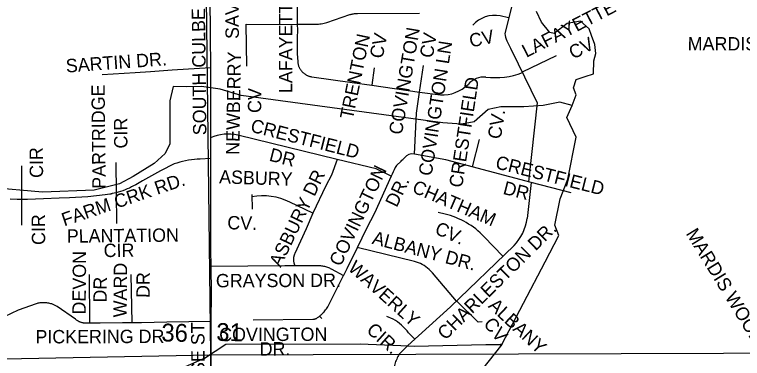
# Model space of a CAD drawing. Extents: x 1670563 to 1761545, y 515755 to 578944.
# Drawn here: x 1692585 to 1696673, y 533571 to 535500 of the extents above; entities that cross this region are included whole.
import ezdxf

# ---------------------------------------------------------------- set-up
doc = ezdxf.new("R2010")
doc.units = 0
for name, color, linetype in [('4_TwnRge', 7, 'Continuous'), ('62_text', 7, 'Continuous'), ('SHP_LINE', 7, 'Continuous'), ('STREETCL', 7, 'Continuous'), ('STRNAMES', 7, 'Continuous')]:
    doc.layers.add(name, color=color, linetype=linetype)

msp = doc.modelspace()

# ---------------------------------------------------------------- linework, layer by layer
at = {"layer": '4_TwnRge'}
for points in [[(1693900.8, 565154.5), (1693867.8, 559919.3), (1693819.4, 554617.2), (1693735.2, 549363.2), (1693687.1, 544103.2), (1693620.9, 538819.1), (1693684.6, 533590.9), (1693722.5, 528338.7), (1693732, 528106.5), (1693805.9, 522944.4), (1693926.3, 517684.2)], [(1677728, 533231.8), (1683031.7, 533346.7), (1683119.4, 533342.5), (1688238.5, 533490), (1688376.1, 533487.8), (1693684.6, 533590.9), (1698873.3, 533608.2), (1704126.3, 533645.6)]]:
    msp.add_lwpolyline(points, dxfattribs=at)
at = {"layer": 'SHP_LINE'}
for points in [[(1695717, 534990), (1695739, 535050), (1695725, 535090), (1695739, 535136), (1695790, 535152), (1695836, 535168), (1695838, 535240), (1695849, 535281), (1695844, 535332), (1695825, 535383), (1695812, 535420), (1695763, 535463), (1695688, 535450), (1695615, 535394), (1695591, 535399), (1695545, 535458), (1695516, 535517)], [(1695717, 534990), (1695647, 535009), (1695553, 534990), (1695445, 534982), (1695316, 534982), (1695244, 534968), (1695166, 534899), (1695096, 534885), (1694991, 534893), (1693858, 535046), (1693739, 535081), (1693634, 535097), (1693551, 535095), (1693476, 535097), (1693457, 535017), (1693457, 534775), (1693430, 534721), (1693368, 534665), (1693250, 534592), (1693174, 534550), (1693032, 534514), (1692742, 534504), (1692442, 534529)], [(1695321, 533648), (1695566, 534112), (1695642, 534260), (1695620, 534319), (1695650, 534467), (1695693, 534577), (1695739, 534813), (1695687, 534923), (1695717, 534990)], [(1692872, 532997), (1692957, 533056), (1692981, 533136), (1693016, 533256), (1693181, 533368), (1693408, 533466), (1693651, 533573), (1693772, 533650), (1694526, 533653), (1694754, 533644), (1694830, 533639), (1695231, 533648), (1695321, 533648)], [(1695321, 533648), (1695172, 533460)]]:
    msp.add_lwpolyline(points, dxfattribs=at)
at = {"layer": 'STREETCL'}
for points in [[(1695551.8, 536247.8), (1695515.3, 536102.3), (1695477.4, 535951.2), (1695439.3, 535798.9), (1695403.6, 535656.1), (1695338.1, 535394)], [(1693677.9, 535995.9), (1693678.9, 535813.9), (1693682, 535604.6), (1693683.9, 535384.5), (1693684.9, 535200.7)], [(1694171.5, 535616.5), (1694172.7, 535444), (1694173, 535414.3), (1694171.3, 535369.7), (1694171.1, 535325.1), (1694172.4, 535280.6), (1694175.1, 535236), (1694175.4, 535232.9), (1694175.8, 535229.8), (1694176.3, 535226.7), (1694176.9, 535223.6), (1694177.6, 535220.5), (1694178.4, 535217.4), (1694179.4, 535214.4), (1694180.4, 535211.4), (1694181.5, 535208.5), (1694182.7, 535205.6), (1694184.1, 535202.7), (1694185.5, 535199.9), (1694187, 535197.1), (1694188.6, 535194.4), (1694190.3, 535191.8), (1694192.1, 535189.2), (1694194, 535186.6), (1694195.9, 535184.1), (1694198, 535181.7), (1694200.1, 535179.4), (1694202.3, 535177.1), (1694204.6, 535175), (1694206.9, 535172.9), (1694209.4, 535170.8), (1694211.9, 535168.9), (1694214.4, 535167), (1694217, 535165.3), (1694219.7, 535163.6), (1694222.4, 535162), (1694225.2, 535160.5), (1694228, 535159.1), (1694230.9, 535157.8), (1694233.8, 535156.6), (1694236.8, 535155.5), (1694239.8, 535154.5), (1694242.8, 535153.6), (1694245.9, 535152.8), (1694248.9, 535152.1), (1694252, 535151.5), (1694255.2, 535151), (1694480.4, 535119.9), (1694591.8, 535103.9), (1694859.4, 535065.3), (1694976.4, 535049.3)], [(1694172.7, 535445.5), (1694266.5, 535445.5), (1694274.7, 535445.6), (1694282.9, 535446), (1694291, 535446.7), (1694299.2, 535447.6), (1694307.3, 535448.7), (1694315.3, 535450.1), (1694323.3, 535451.8), (1694331.3, 535453.7), (1694339.2, 535455.9), (1694467.3, 535499.7), (1694471.6, 535501.1), (1694475.9, 535502.3), (1694480.2, 535503.4), (1694484.6, 535504.3), (1694489, 535505.1), (1694493.4, 535505.7), (1694497.8, 535506.2), (1694502.3, 535506.5), (1694506.7, 535506.6), (1694511.2, 535506.7), (1694859.2, 535507.6)], [(1695359.9, 535481.3), (1695312.4, 535493.1), (1695312.4, 535493.1)], [(1693885.4, 535445.7), (1694172.7, 535444)], [(1693889.3, 535211.1), (1693885.4, 535445.7)], [(1695350, 535353.4), (1695370.4, 535311.7), (1695414.2, 535223.1), (1695520.9, 535004.8), (1695472, 534562.3)], [(1695626.1, 535269.5), (1695436.8, 535177)], [(1694859.4, 535065.3), (1694882, 535213.8)], [(1693684.9, 535200.7), (1693469.5, 535187.4), (1693348.5, 535179.7), (1693262.1, 535174), (1693076.2, 535162.6)], [(1693684.9, 535200.7), (1693685.2, 535142.5), (1693685.7, 534901.4), (1693685.7, 534691.9)], [(1694604.8, 535202.1), (1694591.8, 535103.9)], [(1694830.7, 534717.8), (1694841.5, 534947.9), (1694859.4, 535065.3)], [(1694705.8, 534604.7), (1694700.3, 534593.2), (1694615.4, 534633.9), (1694397.2, 534687), (1693838.8, 534822.8)], [(1695194.9, 534799.2), (1695154.5, 534646.1)], [(1693685.7, 534691.9), (1693627.8, 534689.8), (1693611.1, 534688.9), (1693594.4, 534687.5), (1693577.8, 534685.5), (1693561.3, 534682.9), (1693544.8, 534679.8), (1693528.5, 534676.1), (1693512.3, 534672), (1693496.2, 534667.2), (1693480.4, 534662), (1693404.4, 534623.4), (1693303.6, 534566.9), (1693265, 534545.4), (1693253.4, 534538.8), (1693241.6, 534532.7), (1693229.6, 534526.9), (1693217.5, 534521.5), (1693205.1, 534516.5), (1693192.6, 534511.9), (1693180, 534507.7), (1693167.3, 534503.9), (1693154.4, 534500.5)], [(1693685.7, 534691.9), (1693685.7, 534661.2), (1693684.8, 534418.7), (1693685.7, 534177.2), (1693686.9, 534088.3)], [(1694397.2, 534687), (1694364.8, 534598.8), (1694333.6, 534539.1), (1694260.3, 534386.2), (1694223.4, 534297.1), (1694158.6, 534158.9), (1694157.5, 534156.4), (1694156.5, 534153.9), (1694155.5, 534151.3), (1694154.7, 534148.8), (1694153.9, 534146.1), (1694153.3, 534143.5), (1694152.7, 534140.8), (1694152.2, 534138.2), (1694151.8, 534135.5), (1694151.5, 534132.8), (1694151.3, 534130), (1694151.2, 534127.3), (1694151.2, 534124.6), (1694151.3, 534121.9), (1694151.5, 534119.2), (1694151.7, 534116.5), (1694152.1, 534113.8), (1694152.6, 534111.1), (1694153.1, 534108.4), (1694153.8, 534105.8), (1694154.5, 534103.1), (1694155.3, 534100.5), (1694156.2, 534098), (1694157.2, 534095.5), (1694158.3, 534093)], [(1695710.8, 534499.3), (1695486.7, 534558.4), (1695006.7, 534685.2), (1694830.7, 534717.8)], [(1692622.8, 534650.8), (1692623.5, 534462.4)], [(1693152.6, 534670.9), (1693154.4, 534500.5)], [(1694755.8, 534677.9), (1694729.7, 534653.7)], [(1694700.3, 534593.2), (1694606.9, 534386.6), (1694561.7, 534299.9), (1694508.9, 534191.5), (1694451.8, 534074.4), (1694432.2, 534035.4)], [(1695486.7, 534558.4), (1695464.4, 534356.4)], [(1693154.4, 534500.5), (1693143.7, 534498), (1693132.9, 534495.8), (1693132.1, 534495.4), (1693131.3, 534495), (1693130.5, 534494.6), (1693129.7, 534494.3), (1693128.9, 534494), (1693128.1, 534493.7), (1693127.2, 534493.5), (1693126.4, 534493.3), (1693125.5, 534493.1), (1693124.6, 534493), (1693123.8, 534492.8), (1693122.9, 534492.7), (1693122, 534492.7), (1693121.1, 534492.6), (1693120.3, 534492.6), (1693093.7, 534488.2), (1692995.5, 534478.1), (1692892.3, 534471.8), (1692835.4, 534470.5), (1692746.4, 534466.6), (1692657.8, 534462.8), (1692623.5, 534462.4)], [(1693154.4, 534500.5), (1693156.3, 534328.5)], [(1693917.3, 534491.1), (1693918.8, 534408)], [(1692623.5, 534462.4), (1692599, 534462.2), (1692559.7, 534463.9)], [(1692623.5, 534462.4), (1692624, 534317.8)], [(1694260.3, 534386.2), (1694130.7, 534448.3), (1694130.7, 534448.3)], [(1695002.6, 534381.1), (1695002.6, 534381.1), (1694964.7, 534388.7)], [(1695327.7, 534144), (1695222.4, 534253.6), (1695222.4, 534253.6)], [(1694831.5, 534114.9), (1694509.9, 534192.6)], [(1695390.3, 534204.1), (1695032.7, 533860.5), (1694793.1, 533643.2), (1694745.8, 533594.5), (1694741.8, 533587.9), (1694738, 533581.1), (1694734.5, 533574.1), (1694731.1, 533567.1), (1694728, 533559.9), (1694725.2, 533552.7), (1694722.6, 533545.4), (1694720.2, 533538), (1694718.1, 533530.5), (1694716.2, 533522.9), (1694714.6, 533515.3), (1694713.2, 533507.6), (1694712.1, 533499.9), (1694711.2, 533492.2), (1694710.6, 533484.4), (1694707.8, 533439.8)], [(1694831.1, 534115), (1694831.1, 534115)], [(1693686.9, 534088.3), (1694102.9, 534093.1), (1694158.3, 534093)], [(1693686.9, 534088.3), (1693688.8, 533937), (1693687.9, 533777.6)], [(1694158.3, 534093), (1694286.6, 534092.6), (1694292.3, 534092.5), (1694298, 534092.2), (1694303.6, 534091.7), (1694309.3, 534091), (1694314.9, 534090.1), (1694320.4, 534089), (1694326, 534087.7), (1694331.5, 534086.3), (1694336.9, 534084.6), (1694342.3, 534082.8), (1694347.6, 534080.7), (1694352.8, 534078.5), (1694357.9, 534076.1), (1694363, 534073.5), (1694432.2, 534035.4)], [(1695066.2, 533892.8), (1694932.7, 534050.5), (1694913.5, 534070.4)], [(1693004.5, 534041.3), (1693005.6, 533769.2)], [(1693237.7, 534042.3), (1693242.8, 533770.9)], [(1694297.7, 533807.6), (1694300.8, 533810.2), (1694303.9, 533812.8), (1694307, 533815.6), (1694309.9, 533818.5), (1694312.7, 533821.4), (1694315.5, 533824.5), (1694318.1, 533827.6), (1694322.9, 533832.8), (1694327.4, 533838.1), (1694331.8, 533843.7), (1694336, 533849.3), (1694340, 533855.1), (1694343.8, 533861), (1694347.3, 533867.1), (1694432.2, 534035.4)], [(1693005.6, 533769.2), (1692997.5, 533769.3), (1692994.7, 533768.9), (1692991.9, 533768.6), (1692989.1, 533768.4), (1692986.2, 533768.3), (1692983.4, 533768.2), (1692980.6, 533768.3), (1692977.7, 533768.5), (1692974.9, 533768.8), (1692972.1, 533769.2), (1692969.3, 533769.6), (1692966.5, 533770.2), (1692963.8, 533770.8), (1692961, 533771.6), (1692958.3, 533772.4), (1692955.7, 533773.4), (1692953, 533774.4), (1692950.4, 533775.5), (1692947.8, 533776.7), (1692945.3, 533778), (1692942.8, 533779.4), (1692940.4, 533780.9), (1692938, 533782.4), (1692935.7, 533784), (1692933.4, 533785.7), (1692931.2, 533787.5), (1692929.1, 533789.3), (1692927, 533791.3), (1692824.5, 533861.3), (1692798.4, 533874.9), (1692793.1, 533876.6), (1692787.7, 533878), (1692782.3, 533879.3), (1692776.9, 533880.5), (1692771.4, 533881.4), (1692765.9, 533882.1), (1692760.4, 533882.7), (1692754.8, 533883.1), (1692749.3, 533883.3), (1692743.7, 533883.3), (1692738.2, 533883.1), (1692732.6, 533882.7), (1692727.1, 533882.1), (1692721.6, 533881.4), (1692716.1, 533880.5), (1692710.7, 533879.3), (1692705.3, 533878), (1692603.9, 533841.4), (1692526, 533804.8)], [(1695212.1, 533776.2), (1695189.4, 533773.5), (1695067, 533893.5)], [(1693925, 533787.6), (1694260.6, 533790.5), (1694262.1, 533790.5), (1694263.7, 533790.7), (1694265.2, 533790.9), (1694266.7, 533791.1), (1694268.2, 533791.4), (1694269.7, 533791.8), (1694271.2, 533792.2), (1694272.7, 533792.7), (1694274.1, 533793.2), (1694275.6, 533793.7), (1694277, 533794.3), (1694278.4, 533795), (1694279.7, 533795.7), (1694281.1, 533796.4), (1694282.4, 533797.2), (1694286.3, 533799.6), (1694290.2, 533802.1), (1694294, 533804.8), (1694297.7, 533807.6)], [(1694297.7, 533807.6), (1694310.9, 533794.3)], [(1694711.5, 533791.8), (1694711.5, 533791.8), (1694675.5, 533805.5)], [(1693242.8, 533770.9), (1693191, 533771.4), (1693065.5, 533768.2), (1693005.6, 533769.2)], [(1693687.9, 533777.6), (1693439.3, 533774.5), (1693297.1, 533770.3), (1693242.8, 533770.9)], [(1693687.9, 533777.6), (1693687.5, 533696.3), (1693687, 533458.8), (1693686.1, 533217.2), (1693686.7, 533105.6)], [(1694832.3, 533678.7), (1694798.3, 533713.5), (1694798.3, 533713.5)]]:
    msp.add_lwpolyline(points, dxfattribs=at)
for centre, radius, start, end in [((1695282.9, 535324.6), 171.1, 80.0828, 136.8453), ((1695462.4, 535408.5), 125.1, 186.6499, 206.1311), ((1695284.9, 535570.3), 423.8, 262.839, 291.1366), ((1695224.5, 535026.6), 123.4, 86.4881, 138.4002), ((1694985.2, 535260.8), 211.7, 267.6182, 314.0121), ((1693783.6, 534595.1), 234.3, 76.363, 114.6826), ((1694654.2, 534797.9), 157.2, 310.2537, 320.0903), ((1694822.5, 534654), 64.3, 82.6963, 137.9425), ((1695151, 534417.9), 482.8, 150.7574, 157.2259), ((1693978, 534129.6), 353.3, 64.4003, 99.8519), ((1694894.8, 533942), 452.1, 43.5657, 76.2036), ((1695190.6, 534395.3), 276.5, 316.2279, 351.9092), ((1694776.8, 533916.5), 205.9, 48.4032, 74.6029), ((1694556.7, 533532.8), 301.7, 36.7867, 59.129)]:
    msp.add_arc(centre, radius, start, end, dxfattribs=at)

# ---------------------------------------------------------------- texts
at = {"layer": '62_text'}
for s, p in [('36', (1693408.7, 533666.3)), ('31', (1693717.2, 533669.6))]:
    msp.add_text(s, height=100, rotation=358.9328, dxfattribs=at).set_placement(p)
at = {"layer": 'STRNAMES'}
for s, rotation, p in [('SOUTH CULBERHOUSE', 90.657, (1693662.4, 534823.5)), ('SAVANNAH ', 90.0953, (1693844.4, 535363.5)), ('LAFAYETTE LN.', 89.9579, (1694144.3, 535059.7)), ('LAFAYETTE', 27.2536, (1695459.5, 535256.9)), ('COVINGTON', 80.404, (1694760.2, 534822.5)), ('CV', 11.5912, (1695147.2, 535315.3)), ('TRENTON', 78.404, (1694484.7, 534908.2)), ('CV', 78.404, (1694651.3, 535249.6)), ('CV', 80.404, (1694933.4, 535253.1)), ('CV', 27.2536, (1695722.3, 535247.2)), ('COVINGTON LN', 81.2378, (1694927.2, 534591.6)), ('MARDIS DR.', 359.9387, (1696365.7, 535299.1)), ('SARTIN DR.', 4.1158, (1692875.4, 535174.7)), ('NEWBERRY', 89.0773, (1693847.1, 534712.6)), ('CRESTFIELD', 81.2378, (1695098.6, 534526)), ('PARTRIDGE', 90.5647, (1693096.7, 534523.1)), (' CV', 89.0773, (1693969.2, 534919.6)), ('CV.', 81.2378, (1695315.7, 534798)), ('CIR', 90.5647, (1693218.9, 534749)), ('CRESTFIELD', 345.7595, (1693905.4, 534843.9)), ('CIR', 90.5647, (1692744.9, 534583.9)), ('DR', 345.7595, (1694010.3, 534680.8)), ('CRESTFIELD', 345.7595, (1695281.2, 534638.1)), ('COVINGTON ', 64.5092, (1694416.2, 534082.2)), ('ASBURY', 358.0562, (1693732.7, 534553.3)), ('ASBURY DR', 64.4333, (1694079, 534078)), ('FARM CRK RD.', 18.7436, (1692863.7, 534311.2)), ('DR.', 64.5092, (1694731.3, 534414.2)), ('CHATHAM ', 336.7404, (1694812.4, 534505.7)), ('DR', 345.7595, (1695323.9, 534494.4)), ('CIR', 90.5647, (1692757, 534207.7)), ('CV.', 358.6593, (1693779.1, 534295.6)), ('CV.', 336.7404, (1694939.7, 534272.6)), ('CHARLESTON DR.', 44.672, (1695004.6, 533669.5)), ('PLANTATION', 0.5647, (1692878.4, 534219.9)), ('ALBANY DR.', 345.2232, (1694588.4, 534214.7)), ('MARDIS WOOD CV', 301.5739, (1696353.1, 534271.8)), ('CIR', 0.5647, (1693085.2, 534139.3)), ('DEVON', 89.5647, (1692984, 533816.8)), ('WAVERLY ', 318.1894, (1694453, 534070.2)), ('WARD ', 89.5647, (1693214.6, 533800.8)), ('DR', 89.5647, (1693343.4, 533909.9)), ('GRAYSON DR.', 0.2178, (1693715.6, 533969.6)), (' DR', 89.5647, (1693101.8, 533856.1)), ('ALBANY', 316.6738, (1695241.2, 533861.2)), (' CV.', 308.9162, (1695197.2, 533785.1)), ('SOUTH CULBERHOUSE ST', 90.2178, (1693655.9, 532475.2)), ('COVINGTON ', 0.2178, (1693734.2, 533667.2)), ('CIR.', 318.1894, (1694556.1, 533722.6)), ('PICKERING DR', 0.2178, (1692701.9, 533654.8)), ('DR.', 0.2178, (1693961.6, 533586.8))]:
    msp.add_text(s, height=75, rotation=rotation, dxfattribs=at).set_placement(p)

doc.saveas('drawing.dxf')
